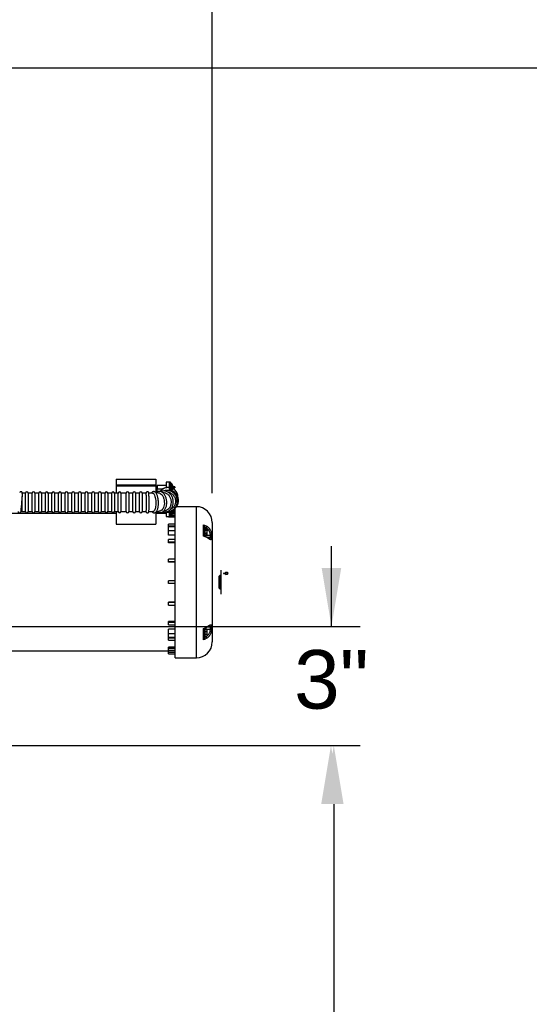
# Model space of a CAD drawing. Header units: inches. Extents: x 170 to 284, y 215 to 248.
# Tile 349 of 656: x 187.057 to 187.871, y 243.25 to 244.825. Entities that reach past the tile are written whole.
import ezdxf

# ---------------------------------------------------------------- set-up
doc = ezdxf.new("R2010")
doc.units = ezdxf.units.IN
doc.header["$LTSCALE"] = 0.25
doc.header["$MEASUREMENT"] = 0
doc.layers.add('ANNOTATIONS', color=1, linetype='Continuous')
doc.layers.add('LH BENCH MOUNT', color=7, linetype='Continuous')
doc.styles.add('ARIAL', font='arial.ttf', dxfattribs={"height": 0.09375})
doc.dimstyles.new('STANDARD$0', dxfattribs={"dimtxt": 0.09375, "dimasz": 0.09375, "dimexe": 0.03125, "dimexo": 0.046875, "dimgap": 0.09, "dimtad": 0, "dimtih": 1, "dimtoh": 1, "dimdec": 4, "dimzin": 0, "dimdsep": 46, "dimtxsty": 'ARIAL', "dimcen": 0.09, "dimadec": 0, "dimazin": 0, "dimtfac": 1, "dimtdec": 4, "dimtofl": 0, "dimtmove": 0, "dimatfit": 1, "dimfxl": 1, "dimtolj": 1, "dimtzin": 0, "dimarcsym": 0})

# ---------------------------------------------------------------- blocks, each defined once
blk = doc.blocks.new('*D18')
at = {"layer": 'ANNOTATIONS', "color": 0, "lineweight": -2, "transparency": 16777216}
for p, q in [((185.9645, 245.1675), (185.9645, 245.9014)), ((187.3644, 244.0675), (187.3644, 245.9014)), ((186.0582, 245.8702), (186.3542, 245.8702)), ((187.2706, 245.8702), (186.9747, 245.8702))]:
    blk.add_line(p, q, dxfattribs=at)
at = {"layer": 'ANNOTATIONS', "color": 0, "transparency": 16777216}
for points in [[(186.0582, 245.8858), (186.0582, 245.8545), (185.9645, 245.8702)], [(187.2706, 245.8858), (187.2706, 245.8545), (187.3644, 245.8702)]]:
    blk.add_solid(points, dxfattribs=at)
at = {"layer": 'defpoints', "color": 0, "transparency": 16777216}
for p in [(187.3644, 245.8702), (185.9645, 245.1207), (187.3644, 244.0206)]:
    blk.add_point(p, dxfattribs=at)
at = {"layer": 'ANNOTATIONS', "color": 0, "transparency": 16777216, "insert": (186.6644, 245.8702), "char_height": 0.09375, "attachment_point": 5, "style": 'ARIAL'}
blk.add_mtext('\\A1;DIM "A"', dxfattribs=at)
blk = doc.blocks.new('*D20')
at = {"layer": 'ANNOTATIONS', "color": 0, "lineweight": -2, "transparency": 16777216}
for p, q in [((186.1493, 243.6643), (187.5897, 243.6643)), ((187.5585, 243.5705), (187.5585, 241.8503)), ((187.5585, 239.6953), (187.5585, 241.4155)), ((186.828, 239.6016), (187.5897, 239.6016))]:
    blk.add_line(p, q, dxfattribs=at)
at = {"layer": 'ANNOTATIONS', "color": 0, "transparency": 16777216}
for points in [[(187.5429, 243.5705), (187.5741, 243.5705), (187.5585, 243.6643)], [(187.5429, 239.6953), (187.5741, 239.6953), (187.5585, 239.6016)]]:
    blk.add_solid(points, dxfattribs=at)
at = {"layer": 'defpoints', "color": 0, "transparency": 16777216}
for p in [(186.1024, 243.6643), (186.7811, 239.6016), (187.5585, 239.6016)]:
    blk.add_point(p, dxfattribs=at)
at = {"layer": 'ANNOTATIONS', "color": 0, "transparency": 16777216, "insert": (187.5585, 241.6329), "char_height": 0.09375, "attachment_point": 5, "style": 'ARIAL'}
blk.add_mtext('\\A1;OPENING\\PHEIGHT', dxfattribs=at)
blk = doc.blocks.new('*D21')
at = {"layer": 'ANNOTATIONS', "color": 0, "lineweight": -2, "transparency": 16777216}
for p, q in [((186.9102, 244.7478), (188.2447, 244.7478)), ((188.2135, 244.6541), (188.2135, 242.3921)), ((188.2135, 239.6953), (188.2135, 241.9573)), ((187.7483, 239.6016), (188.2447, 239.6016))]:
    blk.add_line(p, q, dxfattribs=at)
at = {"layer": 'ANNOTATIONS', "color": 0, "transparency": 16777216}
for points in [[(188.1978, 244.6541), (188.2291, 244.6541), (188.2135, 244.7478)], [(188.1978, 239.6953), (188.2291, 239.6953), (188.2135, 239.6016)]]:
    blk.add_solid(points, dxfattribs=at)
at = {"layer": 'defpoints', "color": 0, "transparency": 16777216}
for p in [(186.8633, 244.7478), (187.7014, 239.6016), (188.2135, 239.6016)]:
    blk.add_point(p, dxfattribs=at)
at = {"layer": 'ANNOTATIONS', "color": 0, "transparency": 16777216, "insert": (188.2135, 242.1747), "char_height": 0.09375, "attachment_point": 5, "style": 'ARIAL'}
blk.add_mtext('\\A1;TOTAL\\PHEIGHT', dxfattribs=at)

msp = doc.modelspace()

# ---------------------------------------------------------------- linework, layer by layer
at = {"layer": 'ANNOTATIONS'}
for p, q in [((187.55478, 243.85432), (187.55478, 243.98271)), ((186.66328, 243.85432), (187.60088, 243.85432)), ((186.10242, 243.66427), (187.60088, 243.66427))]:
    msp.add_line(p, q, dxfattribs=at)
for points in [[(187.53915, 243.94807), (187.5704, 243.94807), (187.55478, 243.85432)], [(187.53838, 243.57052), (187.56963, 243.57052), (187.55401, 243.66427)]]:
    msp.add_solid(points, dxfattribs=at)
at = {"layer": 'LH BENCH MOUNT'}
for p, q in [((187.2106, 244.08981), (187.2106, 244.08094)), ((187.2106, 244.08981), (187.27417, 244.08981)), ((187.27417, 244.08981), (187.27417, 244.08094)), ((187.29605, 244.08519), (187.29096, 244.08519)), ((187.29096, 244.08519), (187.29096, 244.07653)), ((187.29757, 244.08521), (187.29605, 244.08521)), ((187.29605, 244.08521), (187.29605, 244.07678)), ((187.29605, 244.07678), (187.29605, 244.08519)), ((187.29757, 244.08521), (187.29757, 244.07655)), ((187.06594, 244.06781), (187.0609, 244.06781)), ((187.06594, 244.03814), (187.06594, 244.06781)), ((187.07653, 244.06781), (187.07018, 244.06781)), ((187.07018, 244.06781), (187.07018, 244.05168)), ((187.07653, 244.03814), (187.07653, 244.06781)), ((187.08713, 244.06781), (187.08077, 244.06781)), ((187.08077, 244.06781), (187.08077, 244.05168)), ((187.08713, 244.03814), (187.08713, 244.06781)), ((187.09773, 244.06781), (187.09137, 244.06781)), ((187.09137, 244.06781), (187.09137, 244.05168)), ((187.09773, 244.03814), (187.09773, 244.06781)), ((187.10832, 244.06781), (187.10197, 244.06781)), ((187.10197, 244.06781), (187.10197, 244.05168)), ((187.10832, 244.03814), (187.10832, 244.06781)), ((187.11892, 244.06781), (187.11256, 244.06781)), ((187.11256, 244.06781), (187.11256, 244.05168)), ((187.11892, 244.03814), (187.11892, 244.06781)), ((187.12952, 244.06781), (187.12316, 244.06781)), ((187.12316, 244.06781), (187.12316, 244.05168)), ((187.12952, 244.03814), (187.12952, 244.06781)), ((187.14011, 244.06781), (187.13376, 244.06781)), ((187.13376, 244.06781), (187.13376, 244.05168)), ((187.14011, 244.03814), (187.14011, 244.06781)), ((187.15071, 244.06781), (187.14435, 244.06781)), ((187.14435, 244.06781), (187.14435, 244.05168)), ((187.15071, 244.03814), (187.15071, 244.06781)), ((187.16131, 244.06781), (187.15495, 244.06781)), ((187.15495, 244.06781), (187.15495, 244.05168)), ((187.16131, 244.03814), (187.16131, 244.06781)), ((187.1719, 244.06781), (187.16555, 244.06781)), ((187.16555, 244.06781), (187.16555, 244.05168)), ((187.1719, 244.03814), (187.1719, 244.06781)), ((187.1825, 244.06781), (187.17614, 244.06781)), ((187.17614, 244.06781), (187.17614, 244.05168)), ((187.1825, 244.03814), (187.1825, 244.06781)), ((187.1931, 244.06781), (187.18674, 244.06781)), ((187.18674, 244.06781), (187.18674, 244.05168)), ((187.1931, 244.03814), (187.1931, 244.06781)), ((187.20369, 244.06781), (187.19733, 244.06781)), ((187.19733, 244.06781), (187.19733, 244.05168)), ((187.20369, 244.03814), (187.20369, 244.06781)), ((187.21429, 244.06781), (187.20793, 244.06781)), ((187.20793, 244.06781), (187.20793, 244.05168)), ((187.2106, 244.08094), (187.27417, 244.08094)), ((187.2106, 244.08094), (187.2106, 244.07959)), ((187.2106, 244.07959), (187.27417, 244.07959)), ((187.2106, 244.07959), (187.2106, 244.06781)), ((187.21429, 244.03814), (187.21429, 244.06781)), ((187.22691, 244.06781), (187.21853, 244.06781)), ((187.21853, 244.06781), (187.21853, 244.05168)), ((187.22691, 244.03814), (187.22691, 244.06781)), ((187.23751, 244.06781), (187.23115, 244.06781)), ((187.23115, 244.06781), (187.23115, 244.05168)), ((187.23751, 244.03814), (187.23751, 244.06781)), ((187.2481, 244.06781), (187.24174, 244.06781)), ((187.24174, 244.06781), (187.24174, 244.05168)), ((187.2481, 244.03814), (187.2481, 244.06781)), ((187.25865, 244.06781), (187.25234, 244.06781)), ((187.25234, 244.06781), (187.25234, 244.05168)), ((187.27417, 244.08094), (187.27417, 244.07959)), ((187.27417, 244.07959), (187.27417, 244.06836)), ((187.27621, 244.0791), (187.27417, 244.0791)), ((187.27621, 244.07904), (187.27621, 244.0791)), ((187.27621, 244.06968), (187.27621, 244.07904)), ((187.27638, 244.07792), (187.27621, 244.07792)), ((187.29096, 244.08002), (187.27638, 244.08002)), ((187.27638, 244.08002), (187.27638, 244.07446)), ((187.27638, 244.07446), (187.28533, 244.07446)), ((187.29096, 244.07653), (187.29203, 244.07653)), ((187.29096, 244.07653), (187.29096, 244.07633)), ((187.29605, 244.07678), (187.2952, 244.07678)), ((187.29605, 244.07678), (187.2952, 244.07678)), ((187.29605, 244.07678), (187.29605, 244.07222)), ((187.29757, 244.07655), (187.29605, 244.07655)), ((187.29605, 244.07222), (187.29605, 244.07655)), ((187.29935, 244.0827), (187.29757, 244.0827)), ((187.29757, 244.07655), (187.29757, 244.07222)), ((187.29935, 244.0827), (187.29935, 244.07216)), ((187.29976, 244.08249), (187.29976, 244.07209)), ((187.30142, 244.07636), (187.30092, 244.07641)), ((187.3014, 244.07785), (187.30435, 244.07784)), ((187.30435, 244.07784), (187.3014, 244.07784)), ((187.3014, 244.07615), (187.30435, 244.07615)), ((187.30435, 244.07784), (187.30435, 244.07615)), ((187.06052, 244.03814), (187.06052, 244.06242)), ((187.07018, 244.05168), (187.07018, 244.03814)), ((187.08077, 244.05168), (187.08077, 244.03814)), ((187.09137, 244.05168), (187.09137, 244.03814)), ((187.10197, 244.05168), (187.10197, 244.03814)), ((187.11256, 244.05168), (187.11256, 244.03814)), ((187.12316, 244.05168), (187.12316, 244.03814)), ((187.13376, 244.05168), (187.13376, 244.03814)), ((187.14435, 244.05168), (187.14435, 244.03814)), ((187.15495, 244.05168), (187.15495, 244.03814)), ((187.16555, 244.05168), (187.16555, 244.03814)), ((187.17614, 244.05168), (187.17614, 244.03814)), ((187.18674, 244.05168), (187.18674, 244.03814)), ((187.19733, 244.05168), (187.19733, 244.03814)), ((187.20793, 244.05168), (187.20793, 244.03814)), ((187.21853, 244.05168), (187.21853, 244.03814)), ((187.23115, 244.05168), (187.23115, 244.03814)), ((187.24174, 244.05168), (187.24174, 244.03814)), ((187.25234, 244.05168), (187.25234, 244.03814)), ((187.30693, 244.06189), (187.30778, 244.05884)), ((187.05823, 244.0382), (187.06052, 244.03814)), ((187.06052, 244.03814), (187.06594, 244.03814)), ((187.07018, 244.03814), (187.07653, 244.03814)), ((187.08077, 244.03814), (187.08713, 244.03814)), ((187.09137, 244.03814), (187.09773, 244.03814)), ((187.10197, 244.03814), (187.10832, 244.03814)), ((187.11256, 244.03814), (187.11892, 244.03814)), ((187.12316, 244.03814), (187.12952, 244.03814)), ((187.13376, 244.03814), (187.14011, 244.03814)), ((187.14435, 244.03814), (187.15071, 244.03814)), ((187.15495, 244.03814), (187.16131, 244.03814)), ((187.16555, 244.03814), (187.1719, 244.03814)), ((187.17614, 244.03814), (187.1825, 244.03814)), ((187.18674, 244.03814), (187.1931, 244.03814)), ((187.19733, 244.03814), (187.20369, 244.03814)), ((187.20793, 244.03814), (187.21429, 244.03814)), ((187.2106, 244.03814), (187.2106, 244.01784)), ((187.21853, 244.03814), (187.22691, 244.03814)), ((187.23115, 244.03814), (187.23751, 244.03814)), ((187.24174, 244.03814), (187.2481, 244.03814)), ((187.25234, 244.03814), (187.25875, 244.03814)), ((187.27417, 244.03719), (187.27417, 244.01784)), ((187.27638, 244.03813), (187.27638, 244.03543)), ((187.29096, 244.03751), (187.29203, 244.03751)), ((187.29096, 244.03751), (187.29096, 244.03024)), ((187.29605, 244.03726), (187.2952, 244.03726)), ((187.29605, 244.0375), (187.29605, 244.03864)), ((187.29605, 244.03864), (187.29605, 244.03726)), ((187.29757, 244.0375), (187.29605, 244.0375)), ((187.29605, 244.03022), (187.29605, 244.03726)), ((187.29605, 244.03024), (187.29605, 244.03726)), ((187.29757, 244.0375), (187.29757, 244.03911)), ((187.29935, 244.03769), (187.29757, 244.03786)), ((187.29757, 244.03786), (187.29935, 244.0377)), ((187.29935, 244.0375), (187.29757, 244.0375)), ((187.29757, 244.03022), (187.29757, 244.0375)), ((187.29935, 244.03961), (187.29892, 244.03961)), ((187.29935, 244.03984), (187.29935, 244.03275)), ((187.29976, 244.04008), (187.29976, 244.03296)), ((187.30122, 244.0402), (187.30435, 244.04093)), ((187.30503, 244.03961), (187.30133, 244.03961)), ((187.30142, 244.03751), (187.30142, 244.03751)), ((187.30503, 244.0375), (187.30142, 244.0375)), ((187.30435, 244.04262), (187.30341, 244.0424)), ((187.30413, 244.04294), (187.30435, 244.04262)), ((187.30435, 244.04262), (187.30435, 244.04093)), ((187.30503, 244.01362), (187.30503, 244.04394)), ((187.33894, 244.04606), (187.30709, 244.04606)), ((187.33894, 243.80446), (187.33894, 244.04606)), ((187.2106, 244.03512), (186.98442, 244.03512)), ((187.29096, 244.03512), (187.27417, 244.03512)), ((187.27638, 244.03543), (187.29096, 244.03543)), ((187.29096, 244.03024), (187.29605, 244.03024)), ((187.29443, 244.03024), (187.29443, 244.02907)), ((187.30503, 244.02907), (187.29443, 244.02907)), ((187.29605, 244.03022), (187.29757, 244.03022)), ((187.29935, 244.0351), (187.29757, 244.0351)), ((187.29935, 244.03412), (187.29757, 244.03412)), ((187.30503, 244.03135), (187.29757, 244.03135)), ((187.30503, 244.03038), (187.29757, 244.03038)), ((187.30503, 244.03412), (187.30048, 244.03412)), ((187.30503, 244.0351), (187.30091, 244.0351)), ((187.36437, 244.02063), (187.36437, 243.82989)), ((187.2106, 244.01784), (187.27417, 244.01784)), ((187.30503, 244.01818), (187.29443, 244.01818)), ((187.29443, 244.01481), (187.29443, 244.01818)), ((187.30503, 244.01481), (187.29443, 244.01481)), ((187.29443, 244.01362), (187.29443, 244.01481)), ((187.29443, 244.00763), (187.29443, 244.01362)), ((187.30503, 244.01362), (187.29443, 244.01362)), ((187.29443, 244.00028), (187.29443, 244.00763)), ((187.30503, 244.00763), (187.29443, 244.00763)), ((187.30503, 244.00763), (187.30503, 244.01362)), ((187.30503, 243.84289), (187.30503, 244.00763)), ((187.35055, 243.99913), (187.35055, 244.01727)), ((187.35166, 244.01479), (187.35166, 244.01104)), ((187.35166, 244.01217), (187.35428, 244.01217)), ((187.35271, 244.01104), (187.35166, 244.01104)), ((187.35166, 244.01104), (187.35166, 244.0037)), ((187.35271, 244.01104), (187.35271, 243.99882)), ((187.35593, 244.00951), (187.35271, 244.00951)), ((187.35593, 244.00777), (187.35271, 244.00777)), ((187.35644, 244.00424), (187.35644, 244.00883)), ((187.30503, 244.00028), (187.29443, 244.00028)), ((187.30503, 243.99335), (187.29443, 243.99335)), ((187.29443, 243.98951), (187.29443, 243.99335)), ((187.29443, 243.98811), (187.29443, 243.98951)), ((187.30503, 243.98951), (187.29443, 243.98951)), ((187.35188, 243.99924), (187.35156, 243.99937)), ((187.35166, 244.0037), (187.35166, 243.9993)), ((187.3544, 244.00294), (187.35271, 244.00294)), ((187.35593, 243.99985), (187.35271, 243.99985)), ((187.3544, 244.00415), (187.35626, 244.00415)), ((187.3544, 244.00294), (187.3544, 244.00415)), ((187.3544, 244.00217), (187.3544, 244.00294)), ((187.35626, 244.00217), (187.3544, 244.00217)), ((187.35582, 243.99719), (187.36143, 243.99719)), ((187.36143, 244.00019), (187.35615, 244.00019)), ((187.35644, 244.00226), (187.35644, 244.00424)), ((187.35644, 244.00053), (187.35644, 244.00226)), ((187.30503, 243.98811), (187.29443, 243.98811)), ((187.30503, 243.96206), (187.29443, 243.96206)), ((187.29443, 243.95793), (187.29443, 243.96206)), ((187.29443, 243.95719), (187.29443, 243.95793)), ((187.30503, 243.95793), (187.29443, 243.95793)), ((187.30503, 243.95719), (187.29443, 243.95719)), ((187.37863, 243.91105), (187.37863, 243.94433)), ((187.29443, 243.92314), (187.29443, 243.92738)), ((187.30503, 243.92738), (187.29443, 243.92738)), ((187.37625, 243.93584), (187.37523, 243.93482)), ((187.37523, 243.9157), (187.37523, 243.93482)), ((187.37863, 243.93584), (187.37625, 243.93584)), ((187.37625, 243.93584), (187.37625, 243.91468)), ((187.38286, 243.93916), (187.38286, 243.93798)), ((187.38574, 243.9409), (187.38466, 243.93926)), ((187.38466, 243.93926), (187.38603, 243.93775)), ((187.38818, 243.94102), (187.38574, 243.9409)), ((187.38603, 243.93775), (187.38847, 243.93787)), ((187.38954, 243.93951), (187.38818, 243.94102)), ((187.38818, 243.93819), (187.38818, 243.94102)), ((187.38847, 243.93787), (187.38818, 243.93819)), ((187.38847, 243.93787), (187.38954, 243.93951)), ((187.30503, 243.92314), (187.29443, 243.92314)), ((187.37523, 243.9157), (187.37625, 243.91468)), ((187.37625, 243.91468), (187.37863, 243.91468)), ((187.37863, 243.90618), (187.37863, 243.91105)), ((187.30503, 243.89333), (187.29443, 243.89333)), ((187.29443, 243.89259), (187.29443, 243.89333)), ((187.29443, 243.88845), (187.29443, 243.89259)), ((187.30503, 243.89259), (187.29443, 243.89259)), ((187.29443, 243.88845), (187.30503, 243.88845)), ((187.30503, 243.86241), (187.29443, 243.86241)), ((187.29443, 243.861), (187.29443, 243.86241)), ((187.29443, 243.85717), (187.29443, 243.861)), ((187.30503, 243.861), (187.29443, 243.861)), ((187.29443, 243.85717), (187.30503, 243.85717)), ((187.29443, 243.84289), (187.29443, 243.85023)), ((187.30503, 243.85023), (187.29443, 243.85023)), ((187.35055, 243.83325), (187.35055, 243.85139)), ((187.35156, 243.85114), (187.35193, 243.85129)), ((187.35166, 243.85121), (187.35166, 243.84681)), ((187.35271, 243.85169), (187.35271, 243.83948)), ((187.35271, 243.85033), (187.36143, 243.85033)), ((187.3544, 243.85024), (187.35271, 243.85024)), ((187.3544, 243.84922), (187.3544, 243.85024)), ((187.3544, 243.85015), (187.35626, 243.85015)), ((187.35626, 243.84922), (187.3544, 243.84922)), ((187.36143, 243.85333), (187.35582, 243.85333)), ((187.35644, 243.8499), (187.35644, 243.84998)), ((187.35644, 243.84898), (187.35644, 243.8499)), ((187.35644, 243.84169), (187.35644, 243.84898)), ((187.29443, 243.83689), (187.29443, 243.84289)), ((187.30503, 243.84289), (187.29443, 243.84289)), ((187.30503, 243.83689), (187.29443, 243.83689)), ((187.29443, 243.8357), (187.29443, 243.83689)), ((187.29443, 243.83234), (187.29443, 243.8357)), ((187.30503, 243.8357), (187.29443, 243.8357)), ((187.29443, 243.83234), (187.30503, 243.83234)), ((187.30503, 243.83689), (187.30503, 243.84289)), ((187.30503, 243.80446), (187.30503, 243.83689)), ((187.35166, 243.84681), (187.35166, 243.83948)), ((187.35166, 243.83948), (187.35271, 243.83948)), ((187.35166, 243.83948), (187.35166, 243.83573)), ((187.35428, 243.83834), (187.35166, 243.83834)), ((187.35593, 243.84619), (187.35271, 243.84619)), ((187.35593, 243.84178), (187.35271, 243.84178)), ((187.3544, 243.84143), (187.35271, 243.84143)), ((187.3544, 243.84152), (187.35626, 243.84152)), ((187.3544, 243.84143), (187.3544, 243.84152)), ((186.98442, 243.81539), (187.29443, 243.81539)), ((187.30503, 243.82144), (187.29443, 243.82144)), ((187.29443, 243.81917), (187.29443, 243.82144)), ((187.29443, 243.81639), (187.29443, 243.81917)), ((187.30503, 243.81917), (187.29443, 243.81917)), ((187.29443, 243.81639), (187.30503, 243.81639)), ((187.30503, 243.81541), (187.29443, 243.81541)), ((187.29443, 243.81302), (187.29443, 243.81541)), ((187.29443, 243.8109), (187.29443, 243.81302)), ((187.30503, 243.81302), (187.29443, 243.81302)), ((187.29443, 243.8109), (187.30503, 243.8109)), ((187.30503, 243.80446), (187.33894, 243.80446))]:
    msp.add_line(p, q, dxfattribs=at)
at = {"layer": 'LH BENCH MOUNT', "flags": 128}
for points in [[(187.30136, 244.07636), (187.30139, 244.07655), (187.30142, 244.07683)], [(187.38286, 243.93916), (187.38289, 243.93949), (187.3833, 243.94054)]]:
    msp.add_lwpolyline(points, dxfattribs=at)
at = {"layer": 'LH BENCH MOUNT'}
for centre, radius, start, end in [((187.06806, 244.06781), 0.00212, 0, 180), ((187.07865, 244.06781), 0.00212, 0, 180), ((187.08925, 244.06781), 0.00212, 360, 180), ((187.09985, 244.06781), 0.00212, 360, 180), ((187.11044, 244.06781), 0.00212, 0, 180), ((187.12104, 244.06781), 0.00212, 0, 180), ((187.13164, 244.06781), 0.00212, 0, 180), ((187.14223, 244.06781), 0.00212, 0, 180), ((187.15283, 244.06781), 0.00212, 0, 180), ((187.16343, 244.06781), 0.00212, 0, 180), ((187.17402, 244.06781), 0.00212, 360, 180), ((187.18462, 244.06781), 0.00212, 360, 180), ((187.19522, 244.06781), 0.00212, 0, 180), ((187.20581, 244.06781), 0.00212, 0, 180), ((187.21641, 244.06781), 0.00212, 0, 180), ((187.22903, 244.06781), 0.00212, 0, 180), ((187.23962, 244.06781), 0.00212, 0, 180), ((187.25022, 244.06781), 0.00212, 0, 180), ((187.29518, 244.05722), 0.01985, 102.27535, 138.02036), ((187.29518, 244.05693), 0.01985, 102.27592, 137.0326), ((187.2952, 244.05687), 0.01991, 89.99982, 99.14987), ((187.29398, 244.057), 0.01563, 0.07073, 76.7015), ((187.29935, 244.08219), 0.000509, 36.16676, 90), ((187.29257, 244.07724), 0.0089, 12.73133, 36.16676), ((187.29257, 244.07724), 0.0089, 325.00597, 347.26867), ((187.29963, 244.08011), 0.00129, 350.07209, 9.92791), ((187.29366, 244.07749), 0.00779, 4.72502, 21.43343), ((187.29334, 244.07698), 0.0081, 4.76742, 21.03834), ((187.29964, 244.07813), 0.00184, 313.42332, 344.88306), ((187.2914, 244.07619), 0.00953, 356.35593, 3.64407), ((187.29999, 244.07675), 0.00148, 308.27736, 344.64127), ((187.2933, 244.07752), 0.00815, 338.99001, 350.43839), ((187.29398, 244.06099), 0.01563, 4.22367, 62.69493), ((187.30002, 244.07651), 0.00144, 13.0733, 30.76222), ((187.29365, 244.077), 0.00779, 347.27147, 355.271), ((187.30029, 244.07787), 0.00115, 13.11862, 26.99844), ((187.06806, 244.03814), 0.00212, 180, 0), ((187.07865, 244.03814), 0.00212, 180, 0), ((187.08925, 244.03814), 0.00212, 180, 0), ((187.09985, 244.03814), 0.00212, 180, 0), ((187.11044, 244.03814), 0.00212, 180, 0), ((187.12104, 244.03814), 0.00212, 180, 0), ((187.13164, 244.03814), 0.00212, 180, 0), ((187.14223, 244.03814), 0.00212, 180, 0), ((187.15283, 244.03814), 0.00212, 180, 0), ((187.16343, 244.03814), 0.00212, 180, 0), ((187.17402, 244.03814), 0.00212, 180, 0), ((187.18462, 244.03814), 0.00212, 180, 0), ((187.19522, 244.03814), 0.00212, 180, 0), ((187.20581, 244.03814), 0.00212, 180, 0), ((187.21641, 244.03814), 0.00212, 180, 0), ((187.22903, 244.03814), 0.00212, 180, 0), ((187.23962, 244.03814), 0.00212, 180, 0), ((187.25022, 244.03814), 0.00212, 180, 0), ((187.2952, 244.05717), 0.01991, 260.85013, 270.00018), ((187.30155, 244.03044), 0.00847, 90.90614, 94.37395), ((187.30004, 244.04745), 0.00867, 275.73499, 279.14718), ((187.29011, 244.03824), 0.01081, 356.57906, 3.42094), ((187.29012, 244.03818), 0.0108, 356.5777, 0.14988), ((187.30004, 244.02896), 0.00867, 80.85282, 84.26501), ((187.29251, 244.03822), 0.00893, 339.99708, 355.56761), ((187.29252, 244.0382), 0.00892, 339.98774, 355.56864), ((187.29252, 244.03822), 0.00892, 4.43239, 16.54867), ((187.33894, 244.02063), 0.02543, 0, 90), ((187.29935, 244.03326), 0.000509, 270, 323.83324), ((187.29257, 244.03821), 0.0089, 323.83324, 339.81376), ((187.30086, 244.0351), 0.0000722, 30.0956, 53.21099), ((187.35204, 244.01497), 0.00359, 308.82187, 357.53746), ((187.35487, 243.99688), 0.000774, 347.08508, 51.00526), ((187.3616, 243.99815), 0.00205, 29.47145, 94.83612), ((187.36158, 243.99513), 0.00207, 29.31053, 94.24162), ((187.35486, 243.85363), 0.000774, 309.09619, 12.90103), ((187.36158, 243.85539), 0.00207, 265.75838, 330.68947), ((187.3616, 243.85237), 0.00205, 265.16388, 330.52855), ((187.35204, 243.83555), 0.00359, 2.46254, 51.17813), ((187.33894, 243.82989), 0.02543, 270, 0)]:
    msp.add_arc(centre, radius, start, end, dxfattribs=at)
for points, knots in [([(187.0609, 244.06728), (187.0609, 244.06737), (187.06092, 244.06759), (187.06092, 244.06773), (187.06092, 244.0679), (187.06091, 244.06808), (187.06088, 244.06833), (187.06077, 244.06871), (187.06051, 244.06919), (187.06003, 244.06967), (187.05935, 244.06998), (187.0586, 244.07004), (187.05793, 244.06986), (187.05743, 244.06954), (187.0571, 244.06919), (187.0569, 244.06886), (187.05681, 244.06864), (187.05679, 244.06857), (187.05679, 244.06857)], [0, 0, 0, 0, 0.0937839, 0.2396719, 0.3106323, 0.3450233, 0.375954, 0.4209408, 0.4821774, 0.5577427, 0.6401896, 0.7249426, 0.8022025, 0.8649289, 0.9180767, 0.9623757, 0.9959613, 1, 1, 1, 1]), ([(187.0609, 244.06728), (187.06087, 244.06684), (187.06081, 244.0659), (187.06062, 244.06363), (187.06052, 244.06242)], [0, 0, 0, 0, 0.46934522, 1, 1, 1, 1]), ([(187.26297, 244.06782), (187.26296, 244.06792), (187.26293, 244.06811), (187.26284, 244.06843), (187.26265, 244.06888), (187.26224, 244.06939), (187.26165, 244.0698), (187.26085, 244.06999), (187.26007, 244.06986), (187.25945, 244.06952), (187.25906, 244.06912), (187.25883, 244.06874), (187.25869, 244.0684), (187.25862, 244.06813), (187.25859, 244.06797), (187.25858, 244.06789)], [0, 0, 0, 0, 0.1000493, 0.1893401, 0.2707082, 0.3386004, 0.4169833, 0.5009404, 0.5917517, 0.6629956, 0.7244739, 0.7806309, 0.837879, 0.9185875, 1, 1, 1, 1]), ([(187.25912, 244.04244), (187.25915, 244.04353), (187.25922, 244.04572), (187.25926, 244.05006), (187.25925, 244.05488), (187.25918, 244.05974), (187.25906, 244.06385), (187.25889, 244.06662), (187.25875, 244.06792), (187.25867, 244.06769), (187.25865, 244.06764)], [0, 0, 0, 0, 0.1228305, 0.2456623, 0.3884235, 0.5311634, 0.6739425, 0.8168087, 0.9597717, 1, 1, 1, 1]), ([(187.26869, 244.06793), (187.26832, 244.06792), (187.2668, 244.06788), (187.26485, 244.06785), (187.26327, 244.06783), (187.26288, 244.06783)], [0, 0, 0, 0, 0.1947083, 0.8043336, 1, 1, 1, 1]), ([(187.26341, 244.0443), (187.26343, 244.04553), (187.26348, 244.048), (187.2635, 244.05254), (187.26346, 244.05732), (187.26336, 244.0619), (187.26321, 244.06532), (187.26309, 244.06718), (187.26302, 244.06734), (187.26301, 244.06736)], [0, 0, 0, 0, 0.14710646, 0.29421404, 0.46512433, 0.63604454, 0.80705, 0.9782223, 1, 1, 1, 1]), ([(187.26792, 244.03823), (187.26799, 244.03813), (187.26835, 244.03761), (187.26913, 244.03698), (187.27027, 244.03637), (187.27154, 244.03614), (187.2728, 244.03633), (187.27394, 244.03691), (187.27492, 244.03778), (187.2758, 244.03899), (187.27659, 244.04058), (187.27726, 244.04254), (187.27778, 244.04477), (187.27814, 244.04718), (187.27835, 244.04972), (187.2784, 244.05234), (187.2783, 244.05496), (187.27806, 244.05755), (187.27766, 244.06003), (187.27713, 244.06234), (187.27646, 244.06446), (187.27565, 244.06633), (187.27471, 244.06785), (187.27367, 244.06899), (187.27256, 244.06974), (187.27131, 244.07014), (187.27, 244.0701), (187.26879, 244.06964), (187.26778, 244.0689), (187.26725, 244.06823), (187.26699, 244.06789)], [0, 0, 0, 0, 0.0086885, 0.0445459, 0.0761188, 0.105934, 0.1376176, 0.1682714, 0.2004238, 0.236775, 0.2779272, 0.3206516, 0.3624756, 0.4035161, 0.4440806, 0.484389, 0.5245954, 0.5648201, 0.6051513, 0.6457333, 0.686768, 0.7285695, 0.7716192, 0.8098167, 0.8428005, 0.8730866, 0.9058345, 0.9367373, 0.9680016, 1, 1, 1, 1]), ([(187.2687, 244.06773), (187.26905, 244.06775), (187.26999, 244.06781), (187.27146, 244.06602), (187.27287, 244.06276), (187.27386, 244.05835), (187.27432, 244.05338), (187.27423, 244.04847), (187.27375, 244.04573), (187.27352, 244.04443)], [0, 0, 0, 0, 0.0961408, 0.2496676, 0.4029288, 0.5559541, 0.7088125, 0.8615776, 1, 1, 1, 1]), ([(187.2759, 244.0385), (187.27604, 244.03838), (187.27673, 244.0378), (187.27811, 244.03717), (187.27997, 244.03666), (187.28183, 244.03664), (187.28361, 244.03704), (187.28528, 244.03784), (187.28681, 244.03901), (187.28818, 244.04053), (187.28936, 244.04239), (187.29033, 244.04454), (187.29105, 244.04692), (187.29151, 244.04947), (187.29169, 244.05212), (187.2916, 244.05481), (187.29124, 244.05746), (187.29061, 244.06003), (187.28973, 244.06244), (187.2886, 244.06465), (187.28726, 244.06659), (187.28571, 244.0682), (187.28399, 244.06944), (187.28215, 244.07025), (187.28028, 244.07059), (187.27843, 244.07049), (187.27668, 244.06996), (187.27525, 244.06919), (187.27447, 244.06849), (187.27417, 244.06821)], [0, 0, 0, 0, 0.01027864, 0.0498974, 0.0883637, 0.12557468, 0.16202789, 0.19835836, 0.23525614, 0.27316663, 0.31205548, 0.35155723, 0.39127484, 0.43095595, 0.47056419, 0.51012954, 0.54970983, 0.58935827, 0.6291381, 0.66911252, 0.70931133, 0.74965424, 0.78976553, 0.82908566, 0.86715861, 0.90406939, 0.94044858, 0.97687643, 1, 1, 1, 1]), ([(187.27772, 244.0683), (187.27742, 244.06828), (187.27636, 244.06822), (187.27521, 244.06816), (187.27439, 244.06813)], [0, 0, 0, 0, 0.2889053, 1, 1, 1, 1]), ([(187.27773, 244.06811), (187.27843, 244.06815), (187.28017, 244.06825), (187.28286, 244.06646), (187.28538, 244.06323), (187.28715, 244.05884), (187.28795, 244.05388), (187.28777, 244.04897), (187.2869, 244.04622), (187.28649, 244.04492)], [0, 0, 0, 0, 0.1046186, 0.256703, 0.4085241, 0.5601126, 0.7115371, 0.8628705, 1, 1, 1, 1]), ([(187.28505, 244.0378), (187.28567, 244.03765), (187.28703, 244.03733), (187.28919, 244.03733), (187.29144, 244.03772), (187.29359, 244.03852), (187.29558, 244.03971), (187.29737, 244.04126), (187.29892, 244.04313), (187.30019, 244.04527), (187.30116, 244.04765), (187.30178, 244.05019), (187.30206, 244.05284), (187.30197, 244.05553), (187.30153, 244.05819), (187.30073, 244.06076), (187.29961, 244.06317), (187.29817, 244.06535), (187.29647, 244.06726), (187.29453, 244.06884), (187.29242, 244.07005), (187.29019, 244.07085), (187.28789, 244.07123), (187.2856, 244.07117), (187.28367, 244.07081), (187.28258, 244.07032), (187.28219, 244.07015)], [0, 0, 0, 0, 0.0346662, 0.0769994, 0.1191048, 0.1611135, 0.2031503, 0.245357, 0.2878142, 0.330533, 0.3734741, 0.4165785, 0.4597923, 0.5030787, 0.5464178, 0.5898009, 0.6332195, 0.6766557, 0.7200715, 0.7634022, 0.8065604, 0.8494572, 0.8920379, 0.9343185, 0.9763953, 1, 1, 1, 1]), ([(187.28464, 244.06867), (187.28554, 244.06877), (187.28783, 244.06904), (187.29147, 244.06754), (187.29497, 244.06458), (187.2975, 244.06037), (187.29878, 244.05547), (187.29864, 244.05045), (187.29723, 244.04589), (187.29543, 244.04368), (187.29457, 244.04263)], [0, 0, 0, 0, 0.087548, 0.220111, 0.3524468, 0.4845733, 0.6165484, 0.7484357, 0.8802966, 1, 1, 1, 1]), ([(187.29268, 244.03826), (187.29303, 244.03825), (187.29424, 244.03822), (187.29629, 244.03862), (187.29874, 244.03943), (187.30102, 244.04066), (187.30308, 244.04223), (187.30486, 244.04413), (187.30633, 244.0463), (187.30744, 244.04869), (187.30818, 244.05124), (187.30851, 244.05388), (187.30844, 244.05656), (187.30796, 244.05921), (187.30708, 244.06175), (187.30583, 244.06413), (187.30424, 244.06628), (187.30234, 244.06816), (187.30018, 244.0697), (187.29783, 244.07089), (187.29533, 244.07167), (187.29275, 244.07205), (187.29016, 244.07198), (187.28813, 244.07167), (187.28703, 244.07125), (187.28673, 244.07113)], [0, 0, 0, 0, 0.0186233, 0.0644262, 0.1101921, 0.1559394, 0.2016848, 0.2474499, 0.2932526, 0.3391046, 0.3850111, 0.4309715, 0.4769804, 0.5230295, 0.5691084, 0.6152041, 0.6613009, 0.7073847, 0.7534413, 0.7994571, 0.8454209, 0.8913263, 0.9371737, 0.9829711, 1, 1, 1, 1]), ([(187.29315, 244.06955), (187.29316, 244.06955), (187.29478, 244.06959), (187.29791, 244.06813), (187.30186, 244.06521), (187.30464, 244.06092), (187.3059, 244.05604), (187.30563, 244.05111), (187.30428, 244.04829), (187.30364, 244.04696)], [0, 0, 0, 0, 0.0015389, 0.1711332, 0.3404341, 0.5094749, 0.678332, 0.8470868, 1, 1, 1, 1]), ([(187.30189, 244.04141), (187.30213, 244.04153), (187.30316, 244.04206), (187.30477, 244.04337), (187.30664, 244.04528), (187.30817, 244.04748), (187.30933, 244.04989), (187.3101, 244.05246), (187.31046, 244.05511), (187.31039, 244.05779), (187.3099, 244.06042), (187.309, 244.06294), (187.30771, 244.06529), (187.30607, 244.06741), (187.30412, 244.06925), (187.3019, 244.07074), (187.2997, 244.07182), (187.2982, 244.0722), (187.29757, 244.07237)], [0, 0, 0, 0, 0.02022578, 0.08676146, 0.15329163, 0.21981523, 0.28633189, 0.3528419, 0.41934624, 0.48584648, 0.5523445, 0.6188419, 0.68534098, 0.7518438, 0.81835206, 0.88486688, 0.95138876, 1, 1, 1, 1]), ([(187.30961, 244.06101), (187.30957, 244.06183), (187.3095, 244.06347), (187.30891, 244.06584), (187.30803, 244.06803), (187.30689, 244.06997), (187.30556, 244.07166), (187.30409, 244.07308), (187.30258, 244.07424), (187.30154, 244.07482), (187.30105, 244.0751)], [0, 0, 0, 0, 0.1405534, 0.2812773, 0.4156238, 0.5443083, 0.667671, 0.785784, 0.8984801, 1, 1, 1, 1]), ([(187.06052, 244.06242), (187.06042, 244.06124), (187.06022, 244.05889), (187.05983, 244.05442), (187.05939, 244.04961), (187.05895, 244.04491), (187.05859, 244.04118), (187.05834, 244.03877), (187.05829, 244.03847), (187.05827, 244.03834)], [0, 0, 0, 0, 0.13105313, 0.26223048, 0.41559629, 0.56878534, 0.72170889, 0.87440037, 1, 1, 1, 1]), ([(187.05403, 244.03811), (187.05403, 244.03808), (187.05404, 244.03799), (187.0541, 244.03768), (187.0543, 244.03721), (187.05472, 244.03671), (187.05535, 244.03632), (187.0561, 244.03617), (187.05681, 244.03629), (187.05737, 244.03659), (187.05774, 244.03693), (187.05798, 244.03728), (187.05811, 244.03756), (187.05817, 244.03775), (187.0582, 244.03784), (187.0582, 244.03787), (187.05821, 244.03788)], [0, 0, 0, 0, 0.0225352, 0.0736725, 0.1601857, 0.2653085, 0.3797062, 0.500709, 0.6199534, 0.7147219, 0.7944927, 0.8616946, 0.914695, 0.9527983, 0.9899358, 1, 1, 1, 1]), ([(187.25871, 244.03792), (187.25873, 244.03781), (187.25876, 244.03762), (187.25894, 244.03717), (187.25929, 244.03667), (187.25984, 244.03624), (187.26059, 244.03599), (187.26137, 244.03604), (187.26202, 244.03633), (187.26248, 244.03672), (187.26275, 244.03711), (187.26291, 244.03746), (187.26301, 244.03778), (187.26309, 244.03818), (187.26316, 244.03879), (187.26325, 244.03983), (187.26332, 244.04132), (187.26338, 244.04271), (187.2634, 244.04365), (187.2634, 244.04388)], [0, 0, 0, 0, 0.0561048, 0.0950726, 0.1276458, 0.1654404, 0.2064488, 0.2482066, 0.2855229, 0.3169482, 0.3452953, 0.3726799, 0.4070217, 0.4628969, 0.5657153, 0.6927127, 0.8275814, 0.9571804, 1, 1, 1, 1]), ([(187.25875, 244.03834), (187.25877, 244.0383), (187.25886, 244.03813), (187.259, 244.03949), (187.25908, 244.04149), (187.25912, 244.04244)], [0, 0, 0, 0, 0.1752737, 0.6076481, 1, 1, 1, 1]), ([(187.26298, 244.03816), (187.26345, 244.03816), (187.26523, 244.03818), (187.26745, 244.03822), (187.26917, 244.03826), (187.26962, 244.03827)], [0, 0, 0, 0, 0.2102518, 0.7909931, 1, 1, 1, 1]), ([(187.27352, 244.04443), (187.27323, 244.04333), (187.27266, 244.04113), (187.27133, 244.03906), (187.27026, 244.03804), (187.26966, 244.0383), (187.26962, 244.03832)], [0, 0, 0, 0, 0.308699, 0.6173918, 0.9767232, 1, 1, 1, 1]), ([(187.27537, 244.03847), (187.27641, 244.03852), (187.27788, 244.03858), (187.27926, 244.03867), (187.27965, 244.03869)], [0, 0, 0, 0, 0.7127289, 1, 1, 1, 1]), ([(187.28649, 244.04492), (187.28597, 244.04381), (187.28492, 244.0416), (187.28254, 244.03951), (187.28068, 244.03847), (187.27965, 244.03869), (187.27965, 244.03869)], [0, 0, 0, 0, 0.3157249, 0.6314432, 0.9989623, 1, 1, 1, 1]), ([(187.28686, 244.03926), (187.28698, 244.03927), (187.28742, 244.03931), (187.28782, 244.03936), (187.28811, 244.03939)], [0, 0, 0, 0, 0.2647219, 1, 1, 1, 1]), ([(187.29457, 244.04263), (187.29362, 244.04185), (187.29172, 244.04031), (187.28937, 244.03931), (187.28815, 244.03941), (187.28811, 244.03941)], [0, 0, 0, 0, 0.4923785, 0.9847433, 1, 1, 1, 1]), ([(187.30364, 244.04696), (187.30282, 244.04585), (187.30118, 244.04363), (187.29886, 244.04177), (187.29746, 244.0414), (187.29739, 244.04139)], [0, 0, 0, 0, 0.486795, 0.97358007, 1, 1, 1, 1]), ([(187.35055, 244.01727), (187.35146, 244.01693), (187.35234, 244.01656), (187.35403, 244.01574), (187.35485, 244.01529), (187.35562, 244.01481)], [0, 0, 0, 0, 0.5, 0.5, 1, 1, 1, 1]), ([(187.35166, 244.01479), (187.35166, 244.01502), (187.35162, 244.01525), (187.35151, 244.0157), (187.35142, 244.01593), (187.35113, 244.01656), (187.35086, 244.01695), (187.35055, 244.01727)], [0, 0, 0, 0, 0.25, 0.25, 0.5, 0.5, 1, 1, 1, 1]), ([(187.36143, 244.00019), (187.36142, 244.00066), (187.36139, 244.00117), (187.36129, 244.00201), (187.36124, 244.0023), (187.36114, 244.00289), (187.36108, 244.00319), (187.36094, 244.0038), (187.36086, 244.0041), (187.36067, 244.00472), (187.36057, 244.00504), (187.36023, 244.00596), (187.35996, 244.00656), (187.35948, 244.00742), (187.35931, 244.00771), (187.35895, 244.00825), (187.35876, 244.00851), (187.35817, 244.00926), (187.35774, 244.00972), (187.35637, 244.01098), (187.35536, 244.01164), (187.35428, 244.01217)], [0, 0, 0, 0, 0.125, 0.125, 0.1875, 0.1875, 0.25, 0.25, 0.3125, 0.3125, 0.375, 0.375, 0.5, 0.5, 0.5625, 0.5625, 0.625, 0.625, 0.75, 0.75, 1, 1, 1, 1]), ([(187.35562, 244.01481), (187.35686, 244.01404), (187.35798, 244.01311), (187.35923, 244.01167), (187.35947, 244.01137), (187.35993, 244.01075), (187.36015, 244.01042), (187.36057, 244.00976), (187.36077, 244.00941), (187.36115, 244.0087), (187.36133, 244.00834), (187.36183, 244.00722), (187.36211, 244.00645), (187.36247, 244.00528), (187.36258, 244.00488), (187.36277, 244.00409), (187.36286, 244.0037), (187.36301, 244.00294), (187.36307, 244.00256), (187.36318, 244.00181), (187.36323, 244.00144), (187.36334, 244.00039), (187.36338, 243.99974), (187.36338, 243.99915)], [0, 0, 0, 0, 0.25, 0.25, 0.3125, 0.3125, 0.375, 0.375, 0.4375, 0.4375, 0.5, 0.5, 0.625, 0.625, 0.6875, 0.6875, 0.75, 0.75, 0.8125, 0.8125, 0.875, 0.875, 1, 1, 1, 1]), ([(187.35593, 244.00777), (187.35606, 244.00791), (187.35618, 244.00806), (187.35633, 244.00835), (187.35638, 244.00849), (187.35638, 244.00879), (187.35633, 244.00894), (187.35617, 244.00923), (187.35606, 244.00937), (187.35593, 244.00951)], [0, 0, 0, 0, 0.25, 0.25, 0.5, 0.5, 0.75, 0.75, 1, 1, 1, 1]), ([(187.35626, 244.00415), (187.35631, 244.00444), (187.35635, 244.00475), (187.35638, 244.00536), (187.35637, 244.00567), (187.35628, 244.00659), (187.35613, 244.00718), (187.35593, 244.00777)], [0, 0, 0, 0, 0.25, 0.25, 0.5, 0.5, 1, 1, 1, 1]), ([(187.35622, 244.0084), (187.35629, 244.00821), (187.35644, 244.00781), (187.35632, 244.00741), (187.35626, 244.0072)], [0, 0, 0, 0, 0.479952, 1, 1, 1, 1]), ([(187.35055, 243.99913), (187.35055, 243.99913), (187.35076, 243.99923), (187.35115, 243.99939), (187.35153, 243.99947), (187.35159, 243.99938), (187.3516, 243.99936)], [0, 0, 0, 0, 0.0044437, 0.3973988, 0.8139064, 1, 1, 1, 1]), ([(187.35562, 243.99671), (187.35485, 243.99718), (187.35404, 243.99762), (187.35234, 243.99843), (187.35146, 243.9988), (187.35055, 243.99913)], [0, 0, 0, 0, 0.5, 0.5, 1, 1, 1, 1]), ([(187.35535, 243.99747), (187.35456, 243.99795), (187.35347, 243.99861), (187.35223, 243.9991), (187.35188, 243.99924)], [0, 0, 0, 0, 0.7146638, 1, 1, 1, 1]), ([(187.36011, 243.99471), (187.36012, 243.99471), (187.36015, 243.99471), (187.35973, 243.99485), (187.35906, 243.9952), (187.35805, 243.99579), (187.35681, 243.99657), (187.35583, 243.99718), (187.35535, 243.99748)], [0, 0, 0, 0, 0.0771172, 0.2191099, 0.3782516, 0.5690571, 0.7871621, 1, 1, 1, 1]), ([(187.36338, 243.99614), (187.36338, 243.99555), (187.36334, 243.99505), (187.36319, 243.99422), (187.36308, 243.9939), (187.36286, 243.99355), (187.36277, 243.99346), (187.36258, 243.99332), (187.36247, 243.99327), (187.36211, 243.99319), (187.36183, 243.99322), (187.36116, 243.99343), (187.36078, 243.9936), (187.36015, 243.99393), (187.35993, 243.99405), (187.35947, 243.99432), (187.35922, 243.99446), (187.35798, 243.99523), (187.35686, 243.99595), (187.35562, 243.99671)], [0, 0, 0, 0, 0.125, 0.125, 0.25, 0.25, 0.3125, 0.3125, 0.375, 0.375, 0.5, 0.5, 0.625, 0.625, 0.6875, 0.6875, 0.75, 0.75, 1, 1, 1, 1]), ([(187.35593, 243.99985), (187.35613, 244.00022), (187.35628, 244.0006), (187.35637, 244.00118), (187.35638, 244.00138), (187.35635, 244.00178), (187.35632, 244.00197), (187.35626, 244.00217)], [0, 0, 0, 0, 0.5, 0.5, 0.75, 0.75, 1, 1, 1, 1]), ([(187.36006, 243.99481), (187.36033, 243.99481), (187.36098, 243.99481), (187.36134, 243.99571), (187.3614, 243.99674), (187.36143, 243.99719)], [0, 0, 0, 0, 0.29360791, 0.6964862, 1, 1, 1, 1]), ([(187.38818, 243.94038), (187.3881, 243.9404), (187.38765, 243.94053), (187.38671, 243.9405), (187.38576, 243.9404), (187.38535, 243.94021), (187.38526, 243.94016)], [0, 0, 0, 0, 0.0832305, 0.4897517, 0.8905469, 1, 1, 1, 1]), ([(187.35055, 243.85139), (187.35146, 243.85172), (187.35234, 243.85208), (187.35403, 243.85289), (187.35485, 243.85333), (187.35562, 243.85381)], [0, 0, 0, 0, 0.5, 0.5, 1, 1, 1, 1]), ([(187.35055, 243.85139), (187.35055, 243.85139), (187.35076, 243.85128), (187.35115, 243.85113), (187.35152, 243.85104), (187.35158, 243.85113), (187.35159, 243.85115)], [0, 0, 0, 0, 0.0045373, 0.4057717, 0.8310549, 1, 1, 1, 1]), ([(187.35193, 243.85129), (187.35215, 243.85137), (187.35334, 243.85184), (187.35449, 243.85244), (187.35532, 243.85302), (187.35535, 243.85304)], [0, 0, 0, 0, 0.1786566, 0.9680464, 1, 1, 1, 1]), ([(187.35428, 243.83834), (187.35536, 243.83888), (187.35636, 243.83954), (187.35773, 243.84079), (187.35817, 243.84126), (187.35896, 243.84226), (187.35931, 243.84279), (187.35995, 243.84395), (187.36022, 243.84455), (187.36056, 243.84547), (187.36067, 243.84577), (187.36085, 243.8464), (187.36094, 243.84671), (187.36115, 243.84762), (187.36125, 243.84821), (187.36139, 243.84934), (187.36142, 243.84986), (187.36143, 243.85033)], [0, 0, 0, 0, 0.25, 0.25, 0.375, 0.375, 0.5, 0.5, 0.625, 0.625, 0.6875, 0.6875, 0.75, 0.75, 0.875, 0.875, 1, 1, 1, 1]), ([(187.35535, 243.85303), (187.35543, 243.85308), (187.3561, 243.85349), (187.35718, 243.85418), (187.35847, 243.85498), (187.3594, 243.8555), (187.35996, 243.85577), (187.36022, 243.85581), (187.36016, 243.85581), (187.36015, 243.85581)], [0, 0, 0, 0, 0.0335657, 0.2840397, 0.5038871, 0.6914405, 0.8477477, 0.9868869, 1, 1, 1, 1]), ([(187.35562, 243.85381), (187.35686, 243.85457), (187.35798, 243.85529), (187.35923, 243.85605), (187.35947, 243.8562), (187.35993, 243.85647), (187.36015, 243.85659), (187.36057, 243.85681), (187.36077, 243.85691), (187.36115, 243.85707), (187.36133, 243.85714), (187.36183, 243.85729), (187.36211, 243.85733), (187.36247, 243.85724), (187.36258, 243.8572), (187.36277, 243.85705), (187.36286, 243.85696), (187.36301, 243.85673), (187.36307, 243.85659), (187.36318, 243.85627), (187.36323, 243.85608), (187.36334, 243.85546), (187.36338, 243.85496), (187.36338, 243.85438)], [0, 0, 0, 0, 0.25, 0.25, 0.3125, 0.3125, 0.375, 0.375, 0.4375, 0.4375, 0.5, 0.5, 0.625, 0.625, 0.6875, 0.6875, 0.75, 0.75, 0.8125, 0.8125, 0.875, 0.875, 1, 1, 1, 1]), ([(187.36338, 243.85136), (187.36338, 243.85077), (187.36334, 243.85012), (187.36319, 243.8487), (187.36308, 243.84795), (187.36286, 243.8468), (187.36277, 243.84641), (187.36258, 243.84562), (187.36247, 243.84522), (187.36211, 243.84406), (187.36183, 243.84329), (187.36116, 243.84179), (187.36078, 243.84109), (187.36015, 243.84009), (187.35993, 243.83976), (187.35947, 243.83914), (187.35922, 243.83884), (187.35798, 243.83741), (187.35686, 243.83647), (187.35562, 243.8357)], [0, 0, 0, 0, 0.125, 0.125, 0.25, 0.25, 0.3125, 0.3125, 0.375, 0.375, 0.5, 0.5, 0.625, 0.625, 0.6875, 0.6875, 0.75, 0.75, 1, 1, 1, 1]), ([(187.35593, 243.84619), (187.35613, 243.84668), (187.35628, 243.84717), (187.35637, 243.84794), (187.35638, 243.8482), (187.35635, 243.84872), (187.35632, 243.84897), (187.35626, 243.84922)], [0, 0, 0, 0, 0.5, 0.5, 0.75, 0.75, 1, 1, 1, 1]), ([(187.36143, 243.85333), (187.36138, 243.8539), (187.3613, 243.85505), (187.36085, 243.85578), (187.36026, 243.85573), (187.36006, 243.85572)], [0, 0, 0, 0, 0.3983307, 0.8000277, 1, 1, 1, 1]), ([(187.35166, 243.83573), (187.35166, 243.8355), (187.35162, 243.83527), (187.35151, 243.83481), (187.35142, 243.83459), (187.35113, 243.83396), (187.35086, 243.83357), (187.35055, 243.83325)], [0, 0, 0, 0, 0.25, 0.25, 0.5, 0.5, 1, 1, 1, 1]), ([(187.35562, 243.8357), (187.35485, 243.83522), (187.35404, 243.83478), (187.35234, 243.83396), (187.35146, 243.83358), (187.35055, 243.83325)], [0, 0, 0, 0, 0.5, 0.5, 1, 1, 1, 1]), ([(187.35593, 243.84178), (187.35606, 243.84214), (187.35618, 243.8425), (187.35633, 243.84324), (187.35638, 243.84361), (187.35638, 243.84436), (187.35633, 243.84474), (187.35617, 243.84547), (187.35606, 243.84583), (187.35593, 243.84619)], [0, 0, 0, 0, 0.25, 0.25, 0.5, 0.5, 0.75, 0.75, 1, 1, 1, 1]), ([(187.35626, 243.84152), (187.35631, 243.84154), (187.35635, 243.84156), (187.35638, 243.84161), (187.35637, 243.84163), (187.35628, 243.8417), (187.35613, 243.84174), (187.35593, 243.84178)], [0, 0, 0, 0, 0.25, 0.25, 0.5, 0.5, 1, 1, 1, 1])]:
    msp.add_open_spline(points, degree=3, knots=knots, dxfattribs=at)
for points in [[(187.2952, 244.07678), (187.29414, 244.07678), (187.29308, 244.0767), (187.29203, 244.07653)], [(187.29203, 244.03751), (187.29308, 244.03735), (187.29414, 244.03726), (187.2952, 244.03726)], [(187.35428, 244.01217), (187.35346, 244.01269), (187.35258, 244.01316), (187.35166, 244.01358)], [(187.35626, 244.00415), (187.35632, 244.00418), (187.35638, 244.00421), (187.35644, 244.00424)], [(187.36143, 243.99719), (187.36143, 243.99819), (187.36143, 243.99919), (187.36143, 244.00019)], [(187.36338, 243.99915), (187.36339, 243.99815), (187.36339, 243.99714), (187.36338, 243.99614)], [(187.35626, 243.85015), (187.35632, 243.85007), (187.35638, 243.84999), (187.35644, 243.8499)], [(187.35644, 243.84898), (187.35638, 243.84906), (187.35632, 243.84914), (187.35626, 243.84922)], [(187.36143, 243.85033), (187.36143, 243.85133), (187.36143, 243.85233), (187.36143, 243.85333)], [(187.36338, 243.85438), (187.36339, 243.85337), (187.36339, 243.85237), (187.36338, 243.85136)], [(187.35166, 243.83693), (187.35258, 243.83736), (187.35346, 243.83783), (187.35428, 243.83834)]]:
    msp.add_open_spline(points, degree=3, dxfattribs=at)

# ---------------------------------------------------------------- texts
at = {"layer": 'ANNOTATIONS', "insert": (187.55478, 243.76926), "char_height": 0.09375, "attachment_point": 5, "style": 'ARIAL'}
msp.add_mtext('3"', dxfattribs=at)

# ---------------------------------------------------------------- dimensions: what is measured, and where the dimension line sits
at = {"layer": 'ANNOTATIONS'}
dim = msp.add_linear_dim(base=(187.36437, 245.87016), p1=(185.96449, 245.12066), p2=(187.36437, 244.02063), text='DIM "A"', dimstyle='STANDARD$0', dxfattribs=at)
dim.commit()
dim.dimension.update_dxf_attribs({"geometry": '*D18', "text_midpoint": (186.66443, 245.87016)})
for base, p1, p2, text, picture, middle in [((188.21347, 239.60156), (186.86332, 244.74782), (187.70143, 239.60156), 'TOTAL\\PHEIGHT', '*D21', (188.21347, 242.17469)), ((187.55849, 239.60156), (186.10242, 243.66427), (186.78109, 239.60156), 'OPENING\\PHEIGHT', '*D20', (187.55849, 241.63291))]:
    dim = msp.add_linear_dim(base=base, p1=p1, p2=p2, angle=90, text=text, dimstyle='STANDARD$0', dxfattribs=at)
    dim.commit()
    dim.dimension.update_dxf_attribs({"geometry": picture, "text_midpoint": middle})

doc.saveas('drawing.dxf')
